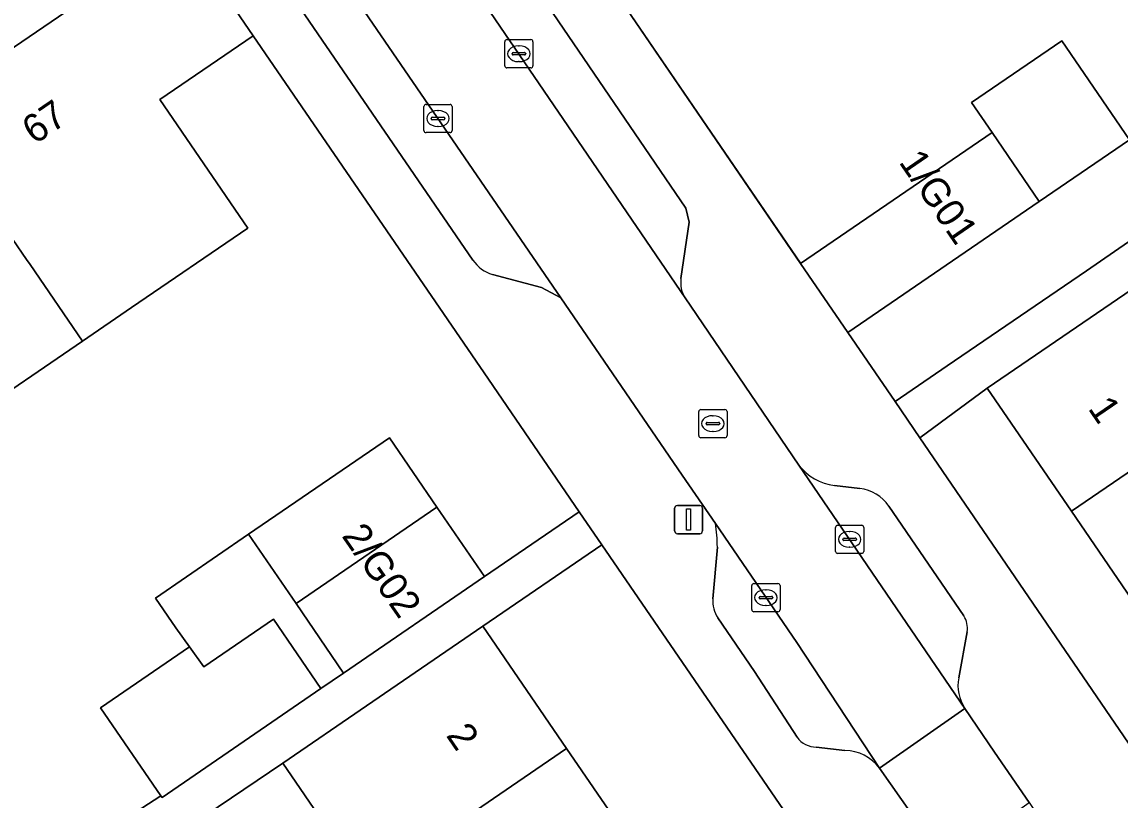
# Model space of a CAD drawing. Extents: x 157445 to 158888, y 383061 to 384688.
# Drawn here: x 158092.84 to 158131.78, y 383863.07 to 383890.67 of the extents above; entities that cross this region are included whole.
import ezdxf

# ---------------------------------------------------------------- set-up
doc = ezdxf.new("R2010")
doc.units = 0
for name, color, linetype in [('IMGEO_Erf', 7, 'Continuous'), ('IMGEO_Kolk', 7, 'Continuous'), ('IMGEO_Lichtmast', 7, 'Continuous'), ('IMGEO_Muur', 7, 'Continuous'), ('IMGEO_Pand', 7, 'Continuous'), ('IMGEO_Pand_nummerreeks', 7, 'Continuous'), ('IMGEO_Parkeervlak_open', 7, 'Continuous'), ('IMGEO_Rijbaan_lokaal_open', 7, 'Continuous'), ('IMGEO_Rioolput', 7, 'Continuous'), ('IMGEO_Voetpad_open', 7, 'Continuous')]:
    doc.layers.add(name, color=color, linetype=linetype)

msp = doc.modelspace()

# ---------------------------------------------------------------- linework, layer by layer
at = {"layer": 'IMGEO_Erf'}
for points in [[(158136.155, 383911.752), (158130.566, 383907.942), (158124.919, 383904.093), (158127.249, 383900.673), (158129.239, 383897.751), (158123.789, 383894.037), (158121.798, 383896.959), (158121.691, 383896.886), (158113.955, 383891.614), (158120.445, 383882.102), (158127.244, 383886.748), (158126.515, 383887.815), (158129.717, 383890.002), (158132.119, 383886.484)], [(158089.478, 383887.675), (158094.916, 383891.375), (158094.683, 383891.717), (158094.946, 383891.896), (158095.139, 383891.616), (158098.231, 383893.736), (158098.039, 383894.016), (158098.294, 383894.19), (158097.831, 383894.867), (158094.454, 383895.908), (158061.486, 383873.374)], [(158093.362, 383860.359), (158097.771, 383863.22), (158095.632, 383866.343), (158098.789, 383868.507), (158098.301, 383869.184), (158097.578, 383870.238), (158100.877, 383872.499), (158105.87, 383875.92), (158107.557, 383873.458), (158109.243, 383870.997), (158112.603, 383873.3), (158109.23, 383878.222), (158101.036, 383890.178), (158097.734, 383887.922), (158100.854, 383883.356), (158096.726, 383880.536), (158094.988, 383879.349), (158090.896, 383876.554)], [(158105.059, 383860.047), (158102.092, 383864.376), (158093.39, 383858.511)]]:
    msp.add_lwpolyline(points, dxfattribs=at)
for points in [[(158150.862, 383850.156), (158149.189, 383852.624), (158145.782, 383850.309), (158142.461, 383855.168), (158139.427, 383859.609), (158136.409, 383864.025), (158133.17, 383868.765), (158130.062, 383873.313), (158127.074, 383877.685), (158124.685, 383875.913), (158144.298, 383847.211), (158146.107, 383846.998)], [(158113.406, 383872.129), (158109.183, 383869.235), (158112.149, 383864.907), (158115.151, 383860.527), (158118.288, 383855.949), (158121.368, 383851.456), (158124.519, 383846.858), (158127.593, 383842.372), (158130.633, 383837.936), (158133.663, 383833.515), (158136.787, 383828.957), (158139.847, 383824.491), (158142.925, 383820), (158146.045, 383815.447), (158149.143, 383810.927), (158152.262, 383806.376), (158156.487, 383809.272)]]:
    msp.add_lwpolyline(points, close=True, dxfattribs=at)
at = {"layer": 'IMGEO_Kolk'}
for p, q in [((158109.962, 383889.113), (158109.962, 383889.965)), ((158110.037, 383890.039), (158110.889, 383890.039)), ((158110.45, 383889.819), (158110.475, 383889.819)), ((158110.963, 383889.965), (158110.963, 383889.113)), ((158110.221, 383889.533), (158110.221, 383889.545)), ((158110.659, 383889.496), (158110.261, 383889.496)), ((158110.264, 383889.582), (158110.662, 383889.582)), ((158110.705, 383889.545), (158110.705, 383889.533)), ((158110.889, 383889.039), (158110.037, 383889.039)), ((158110.473, 383889.259), (158110.448, 383889.259)), ((158107.095, 383886.816), (158107.095, 383887.668)), ((158107.17, 383887.742), (158108.022, 383887.742)), ((158107.583, 383887.522), (158107.608, 383887.522)), ((158108.096, 383887.668), (158108.096, 383886.816)), ((158107.354, 383887.236), (158107.354, 383887.248)), ((158107.792, 383887.199), (158107.394, 383887.199)), ((158107.397, 383887.285), (158107.795, 383887.285)), ((158107.838, 383887.248), (158107.838, 383887.236)), ((158108.022, 383886.742), (158107.17, 383886.742)), ((158107.606, 383886.962), (158107.581, 383886.962)), ((158121.692, 383871.892), (158121.692, 383872.744)), ((158121.767, 383872.818), (158122.619, 383872.818)), ((158122.693, 383872.744), (158122.693, 383871.892)), ((158121.951, 383872.312), (158121.951, 383872.324)), ((158122.389, 383872.275), (158121.991, 383872.275)), ((158121.994, 383872.361), (158122.392, 383872.361)), ((158122.18, 383872.598), (158122.205, 383872.598)), ((158122.435, 383872.324), (158122.435, 383872.312)), ((158122.203, 383872.038), (158122.178, 383872.038)), ((158122.619, 383871.818), (158121.767, 383871.818)), ((158118.723, 383869.826), (158118.723, 383870.678)), ((158118.798, 383870.752), (158119.65, 383870.752)), ((158119.724, 383870.678), (158119.724, 383869.826)), ((158119.025, 383870.295), (158119.423, 383870.295)), ((158119.211, 383870.532), (158119.236, 383870.532)), ((158118.982, 383870.246), (158118.982, 383870.258)), ((158119.42, 383870.209), (158119.022, 383870.209)), ((158119.234, 383869.972), (158119.209, 383869.972)), ((158119.466, 383870.258), (158119.466, 383870.246)), ((158119.65, 383869.752), (158118.798, 383869.752))]:
    msp.add_line(p, q, dxfattribs=at)
for points in [[(158109.962, 383889.113), (158109.962, 383889.965)], [(158110.037, 383890.039), (158110.889, 383890.039)], [(158110.963, 383889.965), (158110.963, 383889.113)], [(158110.889, 383889.039), (158110.037, 383889.039)], [(158107.095, 383886.816), (158107.095, 383887.668)], [(158107.17, 383887.742), (158108.022, 383887.742)], [(158108.096, 383887.668), (158108.096, 383886.816)], [(158108.022, 383886.742), (158107.17, 383886.742)], [(158121.692, 383871.892), (158121.692, 383872.744)], [(158121.767, 383872.818), (158122.619, 383872.818)], [(158122.693, 383872.744), (158122.693, 383871.892)], [(158122.619, 383871.818), (158121.767, 383871.818)], [(158118.723, 383869.826), (158118.723, 383870.678)], [(158118.798, 383870.752), (158119.65, 383870.752)], [(158119.724, 383870.678), (158119.724, 383869.826)], [(158119.65, 383869.752), (158118.798, 383869.752)]]:
    msp.add_lwpolyline(points, dxfattribs=at)
for centre, radius, start, end in [((158110.039, 383889.963), 0.0765, 91.552, 178.448), ((158110.039, 383889.963), 0.0765, 91.552, 178.448), ((158110.887, 383889.963), 0.0765, 1.552, 88.448), ((158110.887, 383889.963), 0.0765, 1.552, 88.448), ((158110.261, 383889.542), 0.0403, 85.8775, 175.7526), ((158110.258, 383889.532), 0.0366, 178.938, 274.7102), ((158110.662, 383889.539), 0.043, 264.8664, 352.4533), ((158110.666, 383889.544), 0.0386, 1.7309, 96.639), ((158110.039, 383889.115), 0.0765, 181.552, 268.448), ((158110.039, 383889.115), 0.0765, 181.552, 268.448), ((158110.887, 383889.115), 0.0765, 271.552, 358.448), ((158110.887, 383889.115), 0.0765, 271.552, 358.448), ((158107.172, 383887.666), 0.0765, 91.552, 178.448), ((158107.172, 383887.666), 0.0765, 91.552, 178.448), ((158108.02, 383887.666), 0.0765, 1.552, 88.448), ((158108.02, 383887.666), 0.0765, 1.552, 88.448), ((158107.394, 383887.245), 0.0403, 85.8775, 175.7526), ((158107.391, 383887.235), 0.0366, 178.938, 274.7102), ((158107.795, 383887.242), 0.043, 264.8664, 352.4533), ((158107.799, 383887.247), 0.0386, 1.7309, 96.639), ((158107.172, 383886.818), 0.0765, 181.552, 268.448), ((158107.172, 383886.818), 0.0765, 181.552, 268.448), ((158108.02, 383886.818), 0.0765, 271.552, 358.448), ((158108.02, 383886.818), 0.0765, 271.552, 358.448), ((158121.769, 383872.742), 0.0765, 91.552, 178.448), ((158121.769, 383872.742), 0.0765, 91.552, 178.448), ((158122.617, 383872.742), 0.0765, 1.552, 88.448), ((158122.617, 383872.742), 0.0765, 1.552, 88.448), ((158121.991, 383872.321), 0.0403, 85.8775, 175.7526), ((158121.988, 383872.311), 0.0366, 178.938, 274.7102), ((158122.392, 383872.318), 0.043, 264.8664, 352.4533), ((158122.396, 383872.323), 0.0386, 1.7309, 96.639), ((158121.769, 383871.894), 0.0765, 181.552, 268.448), ((158121.769, 383871.894), 0.0765, 181.552, 268.448), ((158122.617, 383871.894), 0.0765, 271.552, 358.448), ((158122.617, 383871.894), 0.0765, 271.552, 358.448), ((158118.8, 383870.676), 0.0765, 91.552, 178.448), ((158118.8, 383870.676), 0.0765, 91.552, 178.448), ((158119.648, 383870.676), 0.0765, 1.552, 88.448), ((158119.648, 383870.676), 0.0765, 1.552, 88.448), ((158119.022, 383870.255), 0.0403, 85.8775, 175.7526), ((158119.427, 383870.257), 0.0386, 1.7309, 96.639), ((158119.019, 383870.245), 0.0366, 178.938, 274.7102), ((158119.423, 383870.252), 0.043, 264.8664, 352.4533), ((158118.8, 383869.828), 0.0765, 181.552, 268.448), ((158118.8, 383869.828), 0.0765, 181.552, 268.448), ((158119.648, 383869.828), 0.0765, 271.552, 358.448), ((158119.648, 383869.828), 0.0765, 271.552, 358.448)]:
    msp.add_arc(centre, radius, start, end, dxfattribs=at)
for centre, major_axis, ratio, start_param, end_param in [((158110.449, 383889.539), (-0.387, 0.002), 0.722429, 4.712389, 7.853982), ((158110.474, 383889.539), (-0.39, 0.002), 0.717154, 1.570796, 4.712389), ((158107.582, 383887.242), (-0.387, 0.002), 0.722429, 4.712389, 7.853982), ((158107.607, 383887.242), (-0.39, 0.002), 0.717154, 1.570796, 4.712389), ((158122.179, 383872.318), (-0.387, 0.002), 0.722429, 4.712389, 7.853982), ((158122.204, 383872.318), (-0.39, 0.002), 0.717154, 1.570796, 4.712389), ((158119.21, 383870.252), (-0.387, 0.002), 0.722429, 4.712389, 7.853982), ((158119.235, 383870.252), (-0.39, 0.002), 0.717154, 1.570796, 4.712389)]:
    msp.add_ellipse(centre, major_axis=major_axis, ratio=ratio, start_param=start_param, end_param=end_param, dxfattribs=at)
at = {"layer": 'IMGEO_Lichtmast'}
for p, q in [((158115.985, 383872.62), (158115.985, 383873.42)), ((158115.985, 383873.42), (158115.985, 383872.62)), ((158116.085, 383873.52), (158116.875, 383873.52)), ((158116.875, 383873.52), (158116.085, 383873.52)), ((158116.975, 383873.42), (158116.975, 383872.62)), ((158116.975, 383872.62), (158116.975, 383873.42)), ((158116.875, 383872.52), (158116.085, 383872.52)), ((158116.085, 383872.52), (158116.875, 383872.52))]:
    msp.add_line(p, q, dxfattribs=at)
msp.add_lwpolyline([(158116.405, 383873.395), (158116.555, 383873.395), (158116.555, 383872.645), (158116.405, 383872.645), (158116.405, 383873.395)], dxfattribs=at)
for centre, start, end in [((158116.085, 383873.42), 90, 180), ((158116.085, 383873.42), 90, 180), ((158116.875, 383873.42), 0, 90), ((158116.875, 383873.42), 360, 90), ((158116.085, 383872.62), 180, 270), ((158116.085, 383872.62), 180, 270), ((158116.875, 383872.62), 270, 0), ((158116.875, 383872.62), 270, 0)]:
    msp.add_arc(centre, 0.1, start, end, dxfattribs=at)
at = {"layer": 'IMGEO_Muur'}
for points in [[(158113.955, 383891.614), (158120.452, 383882.107)], [(158101.036, 383890.178), (158109.23, 383878.222)]]:
    msp.add_lwpolyline(points, dxfattribs=at)
at = {"layer": 'IMGEO_Pand'}
for points in [[(158097.734, 383887.922), (158101.036, 383890.178), (158098.294, 383894.19), (158098.039, 383894.016), (158098.231, 383893.736), (158095.139, 383891.616), (158094.946, 383891.896), (158094.683, 383891.717), (158094.916, 383891.375), (158089.478, 383887.675), (158089.249, 383888.012), (158089.11, 383887.918), (158093.007, 383882.238), (158093.128, 383882.061), (158094.988, 383879.349), (158096.726, 383880.536), (158100.854, 383883.356)], [(158129.717, 383890.002), (158126.515, 383887.815), (158127.244, 383886.748), (158128.918, 383884.297), (158132.119, 383886.484)], [(158089.11, 383887.918), (158087.922, 383888.099), (158086.49, 383887.107), (158086.259, 383885.898), (158086.432, 383885.623), (158083.869, 383883.879), (158083.673, 383884.166), (158083.554, 383884.086), (158087.548, 383878.264), (158090.943, 383873.315), (158092.423, 383874.329), (158091.208, 383876.1), (158090.97, 383876.446), (158090.896, 383876.554), (158094.988, 383879.349), (158093.128, 383882.061), (158093.007, 383882.238)], [(158130.593, 383881.846), (158135.402, 383885.157), (158133.74, 383887.591), (158132.119, 383886.484), (158128.918, 383884.297), (158122.123, 383879.654), (158123.802, 383877.205), (158125.649, 383878.467)], [(158128.918, 383884.297), (158127.244, 383886.748), (158120.445, 383882.102), (158122.123, 383879.654)], [(158130.062, 383873.313), (158137.177, 383878.174), (158134.184, 383882.544), (158131.203, 383880.507), (158127.074, 383877.685)], [(158140.29, 383873.63), (158137.177, 383878.174), (158130.062, 383873.313), (158133.17, 383868.765)], [(158102.563, 383870.038), (158107.557, 383873.458), (158105.87, 383875.92), (158100.877, 383872.499)], [(158102.563, 383870.038), (158104.249, 383867.576), (158109.243, 383870.997), (158107.557, 383873.458)], [(158103.444, 383867.025), (158104.249, 383867.576), (158102.563, 383870.038), (158100.877, 383872.499), (158097.578, 383870.238), (158098.301, 383869.184), (158098.789, 383868.507), (158099.297, 383867.802), (158101.756, 383869.486)], [(158103.444, 383867.025), (158101.756, 383869.486), (158099.297, 383867.802), (158098.789, 383868.507), (158095.632, 383866.343), (158097.771, 383863.22), (158097.809, 383863.165)], [(158105.059, 383860.047), (158112.149, 383864.907), (158109.183, 383869.235), (158105.059, 383866.409), (158102.092, 383864.376)], [(158105.059, 383860.047), (158108.06, 383855.668), (158115.151, 383860.527), (158112.149, 383864.907)]]:
    msp.add_lwpolyline(points, close=True, dxfattribs=at)
at = {"layer": 'IMGEO_Parkeervlak_open'}
for points in [[(158109.531, 383881.714), (158111.267, 383881.245), (158111.949, 383880.885), (158100.324, 383897.852), (158100.404, 383897.699), (158100.452, 383897.555), (158100.502, 383897.362), (158100.528, 383897.206), (158100.535, 383897.087), (158100.535, 383896.941), (158100.524, 383896.793), (158100.503, 383896.657), (158100.483, 383896.564), (158100.462, 383896.496), (158100.277, 383895.865)], [(158104.792, 383897.863), (158116.359, 383880.881)], [(158116.211, 383881.567), (158116.502, 383883.566), (158116.388, 383884.061), (158108.418, 383895.762)], [(158100.512, 383894.383), (158108.834, 383882.224)], [(158120.396, 383874.954), (158126.274, 383866.326)], [(158122.558, 383874.122), (158121.655, 383874.231)], [(158126.239, 383869.601), (158123.583, 383873.499)], [(158120.317, 383868.658), (158117.43, 383872.885)], [(158117.501, 383872.045), (158117.342, 383870.211)], [(158117.52, 383869.532), (158118.818, 383867.635), (158120.333, 383865.303)], [(158126.059, 383867.409), (158126.357, 383869.044)], [(158123.25, 383864.202), (158120.317, 383868.658)], [(158121.009, 383864.953), (158122.025, 383864.834)]]:
    msp.add_lwpolyline(points, dxfattribs=at)
for centre, radius, start, end in [((158109.843, 383882.871), 1.198, 212.6859, 254.9277), ((158117.204, 383881.422), 1.003, 171.7076, 212.6416), ((158121.875, 383876.072), 1.854, 217.0803, 263.1852), ((158122.383, 383872.679), 1.454, 34.342, 83.0751), ((158113.024, 383872.09), 4.477, 359.4293, 10.2335), ((158118.378, 383870.12), 1.04, 174.9695, 214.4096), ((158125.62, 383869.179), 0.749, 349.6306, 34.2918), ((158127.531, 383867.138), 1.497, 169.5888, 212.8682), ((158120.997, 383865.758), 0.805, 214.3963, 270.8579), ((158122.011, 383863.303), 1.531, 35.9549, 89.465)]:
    msp.add_arc(centre, radius, start, end, dxfattribs=at)
at = {"layer": 'IMGEO_Rijbaan_lokaal_open'}
for points in [[(158104.792, 383897.863), (158102.753, 383900.843), (158099.723, 383898.748), (158100.223, 383898.017), (158100.324, 383897.852), (158111.949, 383880.885), (158116.253, 383874.597), (158117.43, 383872.885), (158120.317, 383868.658), (158123.25, 383864.202), (158126.274, 383866.326), (158120.396, 383874.954), (158116.556, 383880.592), (158116.359, 383880.881)], [(158127.33, 383864.775), (158126.274, 383866.326), (158123.25, 383864.202), (158125.587, 383860.865), (158128.556, 383862.983)]]:
    msp.add_lwpolyline(points, close=True, dxfattribs=at)
at = {"layer": 'IMGEO_Rioolput'}
for p, q in [((158116.918, 383876.923), (158117.77, 383876.923)), ((158116.843, 383875.997), (158116.843, 383876.849)), ((158117.331, 383876.703), (158117.356, 383876.703)), ((158117.844, 383876.849), (158117.844, 383875.997)), ((158117.102, 383876.417), (158117.102, 383876.429)), ((158117.54, 383876.38), (158117.142, 383876.38)), ((158117.145, 383876.466), (158117.543, 383876.466)), ((158117.354, 383876.143), (158117.329, 383876.143)), ((158117.586, 383876.429), (158117.586, 383876.417)), ((158117.77, 383875.923), (158116.918, 383875.923))]:
    msp.add_line(p, q, dxfattribs=at)
for points in [[(158116.918, 383876.923), (158117.77, 383876.923)], [(158116.843, 383875.997), (158116.843, 383876.849)], [(158117.844, 383876.849), (158117.844, 383875.997)], [(158117.77, 383875.923), (158116.918, 383875.923)]]:
    msp.add_lwpolyline(points, dxfattribs=at)
for centre, radius, start, end in [((158116.92, 383876.847), 0.0765, 91.552, 178.448), ((158116.92, 383876.847), 0.0765, 91.552, 178.448), ((158117.768, 383876.847), 0.0765, 1.552, 88.448), ((158117.768, 383876.847), 0.0765, 1.552, 88.448), ((158117.142, 383876.426), 0.0403, 85.8775, 175.7526), ((158117.139, 383876.416), 0.0366, 178.938, 274.7102), ((158117.543, 383876.423), 0.043, 264.8664, 352.4533), ((158117.547, 383876.428), 0.0386, 1.7309, 96.639), ((158116.92, 383875.999), 0.0765, 181.552, 268.448), ((158116.92, 383875.999), 0.0765, 181.552, 268.448), ((158117.768, 383875.999), 0.0765, 271.552, 358.448), ((158117.768, 383875.999), 0.0765, 271.552, 358.448)]:
    msp.add_arc(centre, radius, start, end, dxfattribs=at)
for centre, major_axis, ratio, start_param, end_param in [((158117.33, 383876.423), (-0.387, 0.002), 0.722429, 4.712389, 7.853982), ((158117.355, 383876.423), (-0.39, 0.002), 0.717154, 1.570796, 4.712389)]:
    msp.add_ellipse(centre, major_axis=major_axis, ratio=ratio, start_param=start_param, end_param=end_param, dxfattribs=at)
at = {"layer": 'IMGEO_Voetpad_open'}
for points in [[(158152.194, 383835.929), (158148.872, 383840.291), (158146.983, 383843.186), (158144.298, 383847.211), (158124.685, 383875.913), (158123.802, 383877.205), (158122.123, 383879.654), (158120.445, 383882.102), (158113.955, 383891.614), (158107.704, 383900.761), (158106.683, 383902.256)], [(158100.277, 383895.865), (158100.462, 383896.496), (158100.483, 383896.564), (158100.503, 383896.657), (158100.524, 383896.793), (158100.535, 383896.941), (158100.535, 383897.087), (158100.528, 383897.206), (158100.502, 383897.362), (158100.452, 383897.555), (158100.404, 383897.699), (158100.324, 383897.852), (158100.223, 383898.017), (158099.723, 383898.748), (158099.331, 383899.321), (158094.454, 383895.908), (158097.831, 383894.867), (158098.294, 383894.19), (158101.036, 383890.178), (158109.23, 383878.222), (158112.603, 383873.3), (158113.406, 383872.129), (158156.487, 383809.272)], [(158108.418, 383895.762), (158116.388, 383884.061), (158116.502, 383883.566), (158116.211, 383881.567)], [(158108.834, 383882.224), (158100.512, 383894.383)], [(158135.402, 383885.157), (158130.593, 383881.846), (158125.649, 383878.467), (158123.802, 383877.205), (158124.685, 383875.913), (158127.074, 383877.685), (158131.203, 383880.507), (158134.184, 383882.544)], [(158117.43, 383872.885), (158116.253, 383874.597), (158111.949, 383880.885), (158111.267, 383881.245), (158109.531, 383881.714)], [(158116.359, 383880.881), (158116.556, 383880.592), (158120.396, 383874.954)], [(158121.655, 383874.231), (158122.558, 383874.122)], [(158123.583, 383873.499), (158126.239, 383869.601)], [(158093.39, 383858.511), (158102.092, 383864.376), (158105.059, 383866.409), (158109.183, 383869.235), (158113.406, 383872.129), (158112.603, 383873.3), (158109.243, 383870.997), (158104.249, 383867.576), (158103.444, 383867.025), (158097.809, 383863.165), (158097.771, 383863.22), (158093.362, 383860.359)], [(158117.342, 383870.211), (158117.501, 383872.045)], [(158120.333, 383865.303), (158118.818, 383867.635), (158117.52, 383869.532)], [(158126.357, 383869.044), (158126.059, 383867.409)], [(158126.274, 383866.326), (158127.33, 383864.775), (158128.556, 383862.983), (158128.796, 383862.631)], [(158122.025, 383864.834), (158121.009, 383864.953)], [(158125.645, 383860.78), (158125.587, 383860.865), (158123.25, 383864.202)]]:
    msp.add_lwpolyline(points, dxfattribs=at)
for centre, radius, start, end in [((158109.843, 383882.871), 1.198, 212.6859, 254.9277), ((158117.204, 383881.422), 1.003, 171.7076, 212.6416), ((158121.875, 383876.072), 1.854, 217.0803, 263.1852), ((158122.383, 383872.679), 1.454, 34.342, 83.0751), ((158113.024, 383872.09), 4.477, 359.4293, 10.2335), ((158118.378, 383870.12), 1.04, 174.9695, 214.4096), ((158125.62, 383869.179), 0.749, 349.6306, 34.2918), ((158127.531, 383867.138), 1.497, 169.5888, 212.8682), ((158120.997, 383865.758), 0.805, 214.3963, 270.8579), ((158122.011, 383863.303), 1.531, 35.9549, 89.465)]:
    msp.add_arc(centre, radius, start, end, dxfattribs=at)

# ---------------------------------------------------------------- texts
at = {"layer": 'IMGEO_Pand_nummerreeks'}
for s, rotation, p in [('67', 34.2973, (158093.294, 383886.297)), ('1/G01', 304.509, (158123.914, 383885.697)), ('1', 304.3476, (158130.622, 383876.959)), ('2/G02', 304.8245, (158104.159, 383872.439)), ('2', 304.4239, (158107.859, 383865.365))]:
    msp.add_text(s, height=1, rotation=rotation, dxfattribs=at).set_placement(p)

doc.saveas('drawing.dxf')
